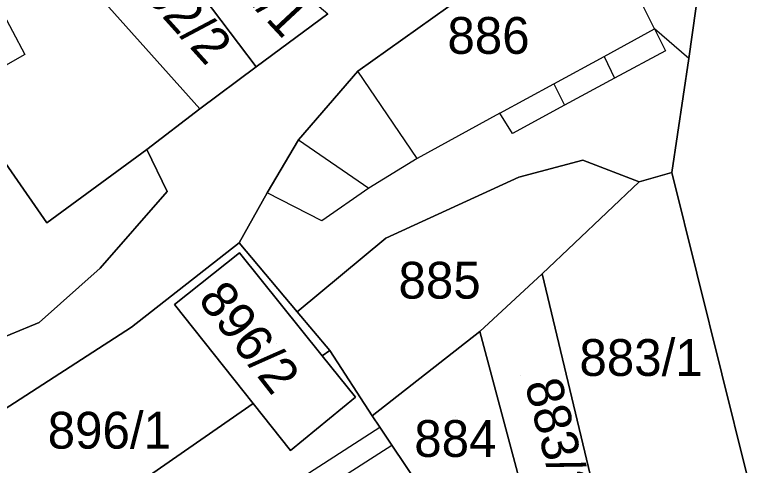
# Model space of a CAD drawing. Extents: x -263943 to -261149, y -1236934 to -1230686.
# Drawn here: x -262646.54 to -262606.04, y -1235208.53 to -1235184.07 of the extents above; entities that cross this region are included whole.
import ezdxf

# ---------------------------------------------------------------- set-up
doc = ezdxf.new("R2010")
doc.units = 0
for name, color, linetype in [('body_kn', 7, 'Continuous'), ('kladpar_druhypozemkov', 7, 'Continuous'), ('kladpar_hranice', 7, 'Continuous'), ('kladpar_parcelnecisla', 7, 'Continuous'), ('kladpar_plochy', 7, 'Continuous'), ('zappar_hrandruhpozemk', 7, 'Continuous')]:
    doc.layers.add(name, color=color, linetype=linetype)

msp = doc.modelspace()

# ---------------------------------------------------------------- linework, layer by layer
at = {"layer": 'body_kn'}
for p, q in [((-262611.82, -1235184.84), (-262611.82, -1235184.84)), ((-262611.82, -1235184.84), (-262611.82, -1235184.84)), ((-262611.23, -1235186.02), (-262611.23, -1235186.02)), ((-262646, -1235186.22), (-262646, -1235186.22)), ((-262614.55, -1235186.33), (-262614.55, -1235186.33)), ((-262614.55, -1235186.33), (-262614.55, -1235186.33)), ((-262609.96, -1235186.44), (-262609.96, -1235186.44)), ((-262609.96, -1235186.44), (-262609.96, -1235186.44)), ((-262633.44, -1235186.89), (-262633.44, -1235186.89)), ((-262627.93, -1235187.14), (-262627.93, -1235187.14)), ((-262617.28, -1235187.82), (-262617.28, -1235187.82)), ((-262617.28, -1235187.82), (-262617.28, -1235187.82)), ((-262613.99, -1235187.52), (-262613.99, -1235187.52)), ((-262616.7, -1235188.98), (-262616.7, -1235188.98)), ((-262636.5, -1235189.18), (-262636.5, -1235189.18)), ((-262620.21, -1235189.42), (-262620.21, -1235189.42)), ((-262619.53, -1235190.52), (-262619.53, -1235190.52)), ((-262631.15, -1235190.87), (-262631.15, -1235190.87)), ((-262631.15, -1235190.87), (-262631.15, -1235190.87)), ((-262639.38, -1235191.39), (-262639.38, -1235191.39)), ((-262624.71, -1235191.88), (-262624.71, -1235191.88)), ((-262624.71, -1235191.88), (-262624.71, -1235191.88)), ((-262615.72, -1235191.96), (-262615.72, -1235191.96)), ((-262610.88, -1235192.63), (-262610.88, -1235192.63)), ((-262619.19, -1235192.89), (-262619.19, -1235192.89)), ((-262627.33, -1235193.49), (-262627.33, -1235193.49)), ((-262612.66, -1235193.14), (-262612.66, -1235193.14)), ((-262638.27, -1235193.67), (-262638.27, -1235193.67)), ((-262632.85, -1235193.75), (-262632.85, -1235193.75)), ((-262644.8, -1235195.37), (-262644.8, -1235195.37)), ((-262629.88, -1235195.27), (-262629.88, -1235195.27)), ((-262626.4, -1235196.2), (-262626.4, -1235196.2)), ((-262634.37, -1235196.46), (-262634.37, -1235196.46)), ((-262634.34, -1235197.01), (-262634.34, -1235197.01)), ((-262641.92, -1235197.83), (-262641.92, -1235197.83)), ((-262641.92, -1235197.83), (-262641.92, -1235197.83)), ((-262617.92, -1235198.14), (-262617.92, -1235198.14)), ((-262617.92, -1235198.14), (-262617.92, -1235198.14)), ((-262637.88, -1235199.8), (-262637.88, -1235199.8)), ((-262637.88, -1235199.8), (-262637.88, -1235199.8)), ((-262631.22, -1235200.2), (-262631.22, -1235200.2)), ((-262645.22, -1235200.79), (-262645.22, -1235200.79)), ((-262640.22, -1235201.04), (-262640.22, -1235201.04)), ((-262621.31, -1235201.28), (-262621.31, -1235201.28)), ((-262629.45, -1235202.3), (-262629.45, -1235202.3)), ((-262629.87, -1235202.59), (-262629.87, -1235202.59)), ((-262633.6, -1235205.19), (-262633.6, -1235205.19)), ((-262628.06, -1235204.85), (-262628.06, -1235204.85)), ((-262627.15, -1235205.86), (-262627.15, -1235205.86)), ((-262626.73, -1235206.48), (-262626.73, -1235206.48)), ((-262626.08, -1235207.45), (-262626.08, -1235207.45)), ((-262626.08, -1235207.45), (-262626.08, -1235207.45)), ((-262631.58, -1235207.74), (-262631.58, -1235207.74))]:
    msp.add_line(p, q, dxfattribs=at)
at = {"layer": 'kladpar_druhypozemkov'}
for p, q in [((-262623.5, -1235197.69), (-262623.5, -1235197.69)), ((-262612.5, -1235201.39), (-262612.5, -1235201.39)), ((-262632.33, -1235201.93), (-262632.33, -1235201.93)), ((-262619.1, -1235203.69), (-262619.1, -1235203.69)), ((-262622.6, -1235205.89), (-262622.6, -1235205.89)), ((-262641.75, -1235206.19), (-262641.75, -1235206.19))]:
    msp.add_line(p, q, dxfattribs=at)
at = {"layer": 'kladpar_hranice'}
for points in [[(-262643.94, -1235180.55), (-262646.27, -1235176.56), (-262646.51, -1235176.14), (-262643.46, -1235174.28), (-262643.71, -1235173.85), (-262643.46, -1235173.52), (-262640.15, -1235178), (-262633.44, -1235186.89), (-262636.5, -1235189.18), (-262643.45, -1235181.39), (-262643.94, -1235180.55)], [(-262643.45, -1235181.39), (-262636.5, -1235189.18), (-262639.38, -1235191.39), (-262644.8, -1235195.37), (-262650.74, -1235186.82), (-262652.86, -1235188.09), (-262653.37, -1235187.25), (-262655.75, -1235188.69), (-262658.53, -1235183.82), (-262658.89, -1235183.19), (-262646.51, -1235176.14), (-262646.27, -1235176.56), (-262643.94, -1235180.55), (-262643.45, -1235181.39)], [(-262638.52, -1235176.4), (-262629.55, -1235184.01), (-262633.44, -1235186.89), (-262640.15, -1235178), (-262638.52, -1235176.4)], [(-262609.2, -1235181.02), (-262609.96, -1235186.44), (-262610.88, -1235192.63), (-262612.66, -1235193.14), (-262615.72, -1235191.96), (-262619.19, -1235192.89), (-262626.4, -1235196.2), (-262631.22, -1235200.2), (-262634.37, -1235196.46), (-262632.85, -1235193.75), (-262631.15, -1235190.87), (-262627.93, -1235187.14), (-262621.41, -1235182.47), (-262614.45, -1235179.5), (-262610.89, -1235178.99), (-262609.2, -1235181.02)], [(-262590.15, -1235294.99), (-262593.39, -1235283.73), (-262592.46, -1235279.33), (-262592.21, -1235279.24), (-262586.87, -1235277.54), (-262589.34, -1235268.91), (-262590.51, -1235264.81), (-262591.64, -1235260.87), (-262592.75, -1235257.14), (-262594.46, -1235251.13), (-262599.14, -1235234.96), (-262600.67, -1235229.29), (-262601.69, -1235225.82), (-262604.67, -1235216.34), (-262605.18, -1235214.81), (-262606.12, -1235211.76), (-262606.8, -1235209.05), (-262610.88, -1235192.63), (-262609.96, -1235186.44), (-262609.2, -1235181.02)], [(-262621.41, -1235182.47), (-262627.93, -1235187.14), (-262631.15, -1235190.87), (-262632.85, -1235193.75), (-262634.37, -1235196.46), (-262640.22, -1235201.04), (-262650.47, -1235207.66), (-262650.94, -1235207.95), (-262661.74, -1235214.53), (-262664.12, -1235218.09), (-262666.15, -1235221.99), (-262667.67, -1235228.09), (-262668.26, -1235230.64), (-262669.27, -1235233.18), (-262672.57, -1235237.93), (-262677.23, -1235244.71)], [(-262641.92, -1235197.83), (-262645.22, -1235200.79), (-262649.97, -1235202.75), (-262653.95, -1235204.87), (-262660.06, -1235192.69), (-262664.23, -1235184.38), (-262658.97, -1235183.02), (-262658.89, -1235183.19), (-262658.53, -1235183.82), (-262655.75, -1235188.69), (-262653.37, -1235187.25), (-262652.86, -1235188.09), (-262650.74, -1235186.82), (-262644.8, -1235195.37), (-262639.38, -1235191.39), (-262638.27, -1235193.67), (-262641.92, -1235197.83)], [(-262673.43, -1235233.78), (-262671.57, -1235229.45), (-262671.48, -1235228.61), (-262670.73, -1235215.56), (-262666.75, -1235212.25), (-262661.58, -1235209.11), (-262653.95, -1235204.87), (-262649.97, -1235202.75), (-262645.22, -1235200.79), (-262641.92, -1235197.83), (-262638.27, -1235193.67), (-262639.38, -1235191.39), (-262636.5, -1235189.18), (-262633.44, -1235186.89), (-262629.55, -1235184.01)], [(-262617.92, -1235198.14), (-262621.31, -1235201.28), (-262627.15, -1235205.86), (-262629.45, -1235202.3), (-262631.22, -1235200.2), (-262626.4, -1235196.2), (-262619.19, -1235192.89), (-262615.72, -1235191.96), (-262612.66, -1235193.14), (-262617.92, -1235198.14)], [(-262617.92, -1235198.14), (-262612.66, -1235193.14), (-262610.88, -1235192.63), (-262606.8, -1235209.05), (-262614.8, -1235211.17), (-262617.92, -1235198.14)], [(-262643.85, -1235212.31), (-262646.57, -1235213.92), (-262646.9, -1235213.38), (-262650.47, -1235207.66), (-262640.22, -1235201.04), (-262634.37, -1235196.46), (-262631.22, -1235200.2), (-262629.45, -1235202.3), (-262629.87, -1235202.59), (-262634.34, -1235197.01), (-262637.88, -1235199.8), (-262633.6, -1235205.19), (-262643.85, -1235212.31)], [(-262637.88, -1235199.8), (-262634.34, -1235197.01), (-262629.87, -1235202.59), (-262628.06, -1235204.85), (-262631.58, -1235207.74), (-262633.6, -1235205.19), (-262637.88, -1235199.8)], [(-262617.92, -1235198.14), (-262614.8, -1235211.17), (-262618.41, -1235212.12), (-262621.31, -1235201.28), (-262617.92, -1235198.14)], [(-262621.38, -1235217.29), (-262622.82, -1235212.29), (-262623.22, -1235211.7), (-262626.08, -1235207.45), (-262626.73, -1235206.48), (-262627.15, -1235205.86), (-262621.31, -1235201.28), (-262618.41, -1235212.12), (-262617.31, -1235216.27), (-262621.38, -1235217.29)], [(-262626.08, -1235207.45), (-262623.22, -1235211.7), (-262622.82, -1235212.29), (-262637.06, -1235220.95), (-262640.28, -1235222.9), (-262642.57, -1235219.85), (-262640.12, -1235216.46), (-262643.85, -1235212.31), (-262633.6, -1235205.19), (-262631.58, -1235207.74), (-262628.06, -1235204.85), (-262629.87, -1235202.59), (-262629.45, -1235202.3), (-262627.15, -1235205.86), (-262626.73, -1235206.48), (-262626.08, -1235207.45)]]:
    msp.add_lwpolyline(points, dxfattribs=at)
at = {"layer": 'kladpar_plochy'}
for points in [[(-262643.94, -1235180.55), (-262646.27, -1235176.56), (-262646.51, -1235176.14), (-262643.46, -1235174.28), (-262643.71, -1235173.85), (-262643.46, -1235173.52), (-262640.15, -1235178), (-262633.44, -1235186.89), (-262636.5, -1235189.18), (-262643.45, -1235181.39)], [(-262643.45, -1235181.39), (-262636.5, -1235189.18), (-262639.38, -1235191.39), (-262644.8, -1235195.37), (-262650.74, -1235186.82), (-262652.86, -1235188.09), (-262653.37, -1235187.25), (-262655.75, -1235188.69), (-262658.53, -1235183.82), (-262658.89, -1235183.19), (-262646.51, -1235176.14), (-262646.27, -1235176.56), (-262643.94, -1235180.55)], [(-262638.52, -1235176.4), (-262629.55, -1235184.01), (-262633.44, -1235186.89), (-262640.15, -1235178)], [(-262609.2, -1235181.02), (-262609.96, -1235186.44), (-262610.88, -1235192.63), (-262612.66, -1235193.14), (-262615.72, -1235191.96), (-262619.19, -1235192.89), (-262626.4, -1235196.2), (-262631.22, -1235200.2), (-262634.37, -1235196.46), (-262632.85, -1235193.75), (-262631.15, -1235190.87), (-262627.93, -1235187.14), (-262621.41, -1235182.47), (-262614.45, -1235179.5), (-262610.89, -1235178.99)], [(-262641.92, -1235197.83), (-262645.22, -1235200.79), (-262649.97, -1235202.75), (-262653.95, -1235204.87), (-262660.06, -1235192.69), (-262664.23, -1235184.38), (-262658.97, -1235183.02), (-262658.89, -1235183.19), (-262658.53, -1235183.82), (-262655.75, -1235188.69), (-262653.37, -1235187.25), (-262652.86, -1235188.09), (-262650.74, -1235186.82), (-262644.8, -1235195.37), (-262639.38, -1235191.39), (-262638.27, -1235193.67)], [(-262617.92, -1235198.14), (-262621.31, -1235201.28), (-262627.15, -1235205.86), (-262629.45, -1235202.3), (-262631.22, -1235200.2), (-262626.4, -1235196.2), (-262619.19, -1235192.89), (-262615.72, -1235191.96), (-262612.66, -1235193.14)], [(-262617.92, -1235198.14), (-262612.66, -1235193.14), (-262610.88, -1235192.63), (-262606.8, -1235209.05), (-262614.8, -1235211.17)], [(-262643.85, -1235212.31), (-262646.57, -1235213.92), (-262646.9, -1235213.38), (-262650.47, -1235207.66), (-262640.22, -1235201.04), (-262634.37, -1235196.46), (-262631.22, -1235200.2), (-262629.45, -1235202.3), (-262629.87, -1235202.59), (-262634.34, -1235197.01), (-262637.88, -1235199.8), (-262633.6, -1235205.19)], [(-262637.88, -1235199.8), (-262634.34, -1235197.01), (-262629.87, -1235202.59), (-262628.06, -1235204.85), (-262631.58, -1235207.74), (-262633.6, -1235205.19)], [(-262617.92, -1235198.14), (-262614.8, -1235211.17), (-262618.41, -1235212.12), (-262621.31, -1235201.28)], [(-262621.38, -1235217.29), (-262622.82, -1235212.29), (-262623.22, -1235211.7), (-262626.08, -1235207.45), (-262626.73, -1235206.48), (-262627.15, -1235205.86), (-262621.31, -1235201.28), (-262618.41, -1235212.12), (-262617.31, -1235216.27)], [(-262626.08, -1235207.45), (-262623.22, -1235211.7), (-262622.82, -1235212.29), (-262637.06, -1235220.95), (-262640.28, -1235222.9), (-262642.57, -1235219.85), (-262640.12, -1235216.46), (-262643.85, -1235212.31), (-262633.6, -1235205.19), (-262631.58, -1235207.74), (-262628.06, -1235204.85), (-262629.87, -1235202.59), (-262629.45, -1235202.3), (-262627.15, -1235205.86), (-262626.73, -1235206.48)]]:
    msp.add_lwpolyline(points, close=True, dxfattribs=at)
for points in [[(-262590.15, -1235294.99), (-262593.39, -1235283.73), (-262592.46, -1235279.33), (-262592.21, -1235279.24), (-262586.87, -1235277.54), (-262589.34, -1235268.91), (-262590.51, -1235264.81), (-262591.64, -1235260.87), (-262592.75, -1235257.14), (-262594.46, -1235251.13), (-262599.14, -1235234.96), (-262600.67, -1235229.29), (-262601.69, -1235225.82), (-262604.67, -1235216.34), (-262605.18, -1235214.81), (-262606.12, -1235211.76), (-262606.8, -1235209.05), (-262610.88, -1235192.63), (-262609.96, -1235186.44), (-262609.2, -1235181.02)], [(-262621.41, -1235182.47), (-262627.93, -1235187.14), (-262631.15, -1235190.87), (-262632.85, -1235193.75), (-262634.37, -1235196.46), (-262640.22, -1235201.04), (-262650.47, -1235207.66), (-262650.94, -1235207.95), (-262661.74, -1235214.53), (-262664.12, -1235218.09), (-262666.15, -1235221.99), (-262667.67, -1235228.09), (-262668.26, -1235230.64), (-262669.27, -1235233.18), (-262672.57, -1235237.93), (-262677.23, -1235244.71)], [(-262673.43, -1235233.78), (-262671.57, -1235229.45), (-262671.48, -1235228.61), (-262670.73, -1235215.56), (-262666.75, -1235212.25), (-262661.58, -1235209.11), (-262653.95, -1235204.87), (-262649.97, -1235202.75), (-262645.22, -1235200.79), (-262641.92, -1235197.83), (-262638.27, -1235193.67), (-262639.38, -1235191.39), (-262636.5, -1235189.18), (-262633.44, -1235186.89), (-262629.55, -1235184.01)]]:
    msp.add_lwpolyline(points, dxfattribs=at)
at = {"layer": 'zappar_hrandruhpozemk'}
for p, q in [((-262611.82, -1235184.84), (-262614.45, -1235179.5)), ((-262609.96, -1235186.44), (-262611.82, -1235184.84)), ((-262614.55, -1235186.33), (-262613.99, -1235187.52)), ((-262617.28, -1235187.82), (-262616.7, -1235188.98)), ((-262631.15, -1235190.87), (-262627.33, -1235193.49)), ((-262636.31, -1235212.64), (-262626.73, -1235206.48))]:
    msp.add_line(p, q, dxfattribs=at)
for points in [[(-262647.34, -1235183.69), (-262646, -1235186.22), (-262647.05, -1235186.83), (-262648.2, -1235187.5), (-262649.15, -1235185.87), (-262649.63, -1235185.04)], [(-262611.82, -1235184.84), (-262611.23, -1235186.02), (-262613.99, -1235187.52), (-262616.7, -1235188.98), (-262619.53, -1235190.52), (-262620.21, -1235189.42)], [(-262620.21, -1235189.42), (-262617.28, -1235187.82), (-262614.55, -1235186.33), (-262611.82, -1235184.84)], [(-262620.21, -1235189.42), (-262624.71, -1235191.88), (-262627.93, -1235187.14)], [(-262624.71, -1235191.88), (-262627.33, -1235193.49), (-262629.88, -1235195.27), (-262632.85, -1235193.75)], [(-262638.48, -1235215.41), (-262636.72, -1235214.28), (-262626.08, -1235207.45)]]:
    msp.add_lwpolyline(points, dxfattribs=at)

# ---------------------------------------------------------------- texts
at = {"layer": 'kladpar_parcelnecisla'}
for s, rotation, p in [('892/1', 313, (-262636.527, -1235180.531)), ('892/2', 312, (-262640.593, -1235181.935)), ('896/2', 308, (-262636.657, -1235199.56)), ('883/2', 285, (-262618.877, -1235204.124))]:
    msp.add_text(s, height=2, rotation=rotation, dxfattribs=at).set_placement(p)
for s, p in [('886', (-262623.062, -1235186.19)), ('885', (-262625.717, -1235199.49)), ('883/1', (-262615.895, -1235203.69)), ('896/1', (-262644.761, -1235207.64)), ('884', (-262624.862, -1235208.09))]:
    msp.add_text(s, height=2, dxfattribs=at).set_placement(p)

doc.saveas('drawing.dxf')
